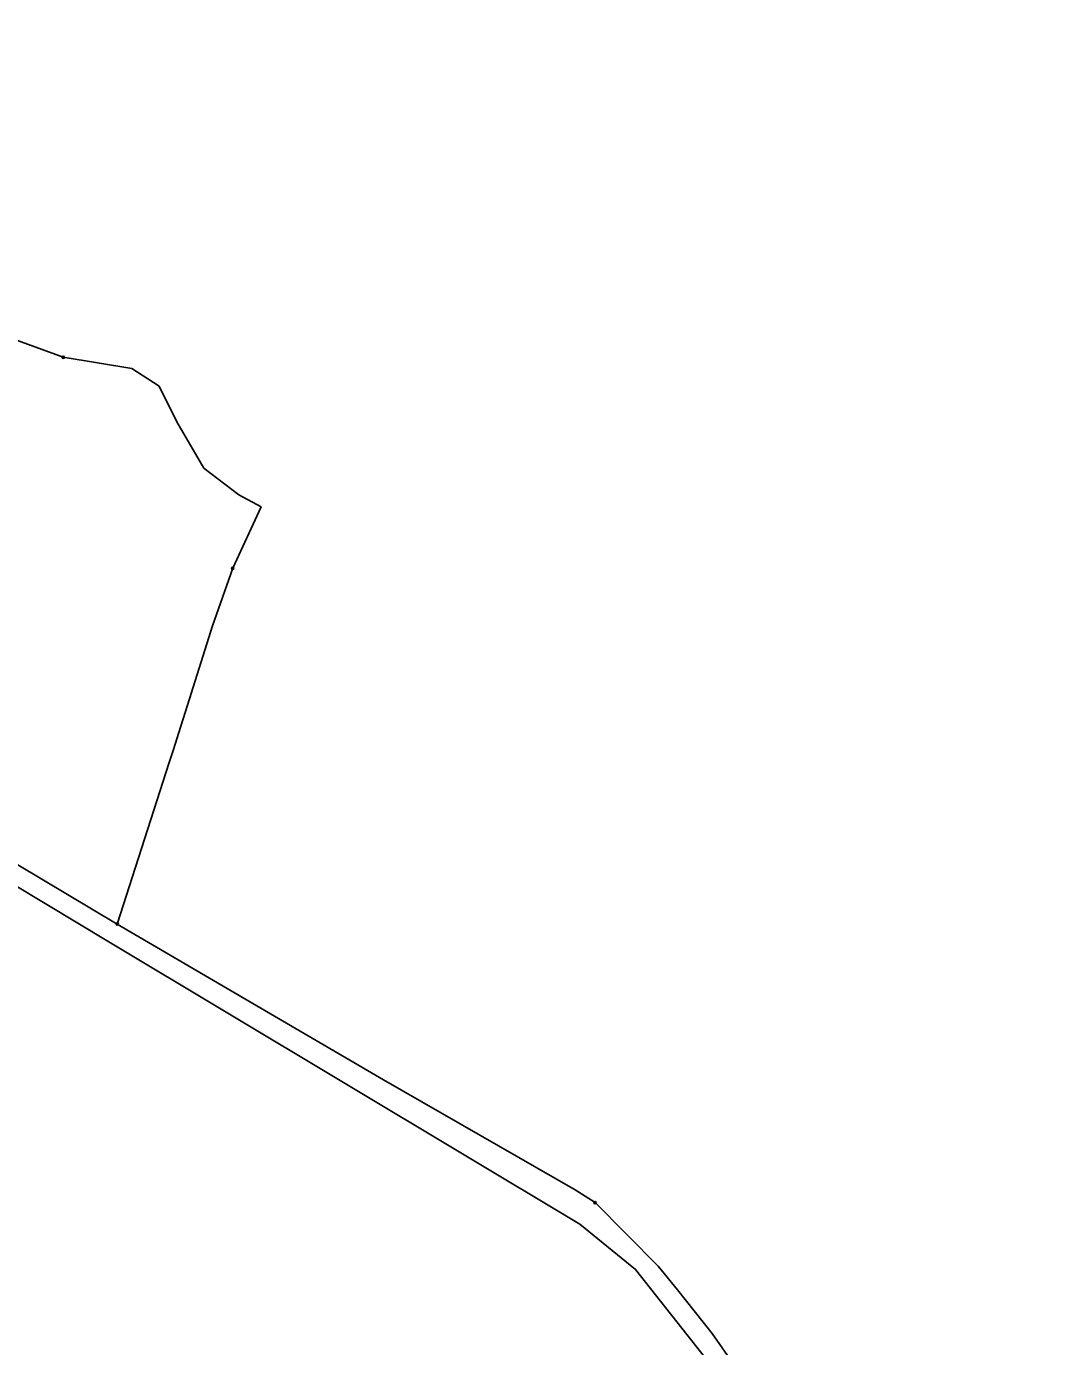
# Model space of a CAD drawing. Extents: x -761891 to -756141, y -1178507 to -1171885.
# Drawn here: x -756607 to -756163, y -1177389 to -1176821 of the extents above; entities that cross this region are included whole.
import ezdxf

# ---------------------------------------------------------------- set-up
doc = ezdxf.new("R2010")
doc.units = 0
for name, color, linetype in [('Hranice parcel', 7, 'Continuous'), ('Polygon ku', 7, 'Continuous'), ('Polygon parcely', 7, 'Continuous'), ('Značky bodu BP', 7, 'Continuous')]:
    doc.layers.add(name, color=color, linetype=linetype)

msp = doc.modelspace()

# ---------------------------------------------------------------- linework, layer by layer
at = {"layer": 'Hranice parcel'}
for p, q in [((-756550.07, -1176976.02), (-756561.88, -1176968.42)), ((-756542.58, -1176991.3), (-756550.07, -1176976.02)), ((-756530.86, -1177011.21), (-756542.58, -1176991.3)), ((-756515.83, -1177022.69), (-756530.86, -1177011.21)), ((-756506.32, -1177027.84), (-756515.83, -1177022.69))]:
    msp.add_line(p, q, dxfattribs=at)
for points in [[(-756254.32, -1177685.33), (-756267.48, -1177657.29), (-756278.34, -1177584.58), (-756308.08, -1177410.19), (-756310.23, -1177403.06), (-756314.7, -1177394.46), (-756345.39, -1177355.57), (-756369.32, -1177336.14), (-756571.77, -1177214.75), (-756871.39, -1177034.4), (-756899.37, -1177017.88), (-756944.68, -1176991.4), (-756985.55, -1176969.91), (-757013.68, -1176962.98), (-757046.34, -1176955.2), (-757085.28, -1176948.59), (-757111.06, -1176940.17), (-757144.24, -1176919.96), (-757282.08, -1176875.52)], [(-756561.88, -1176968.42), (-756591.36, -1176963.52), (-756636.6, -1176947.05)], [(-756568.15, -1177207.15), (-756545.76, -1177137.78), (-756544.08, -1177132.59), (-756540.82, -1177122.11), (-756538, -1177113.07), (-756527.13, -1177078.91), (-756518.51, -1177054.26), (-756506.32, -1177027.84)], [(-756811.46, -1177061.89), (-756781.76, -1177079.65), (-756568.15, -1177207.15)], [(-756170.46, -1177898.17), (-756166.91, -1177888.47), (-756163.12, -1177878.14), (-756166.8, -1177869.2), (-756174.85, -1177849.66), (-756176.87, -1177844.76), (-756180.87, -1177835.05), (-756245.51, -1177680.08), (-756246.85, -1177676.87), (-756252.25, -1177673.33), (-756259.68, -1177651.77), (-756274.62, -1177557.59), (-756289.67, -1177463.59), (-756299.34, -1177402.05), (-756302.89, -1177396.94), (-756312.49, -1177383.12), (-756327.33, -1177364.35), (-756335.66, -1177354.2), (-756362.76, -1177326.86), (-756371.39, -1177321.39), (-756453.75, -1177274.09), (-756487.81, -1177254.16), (-756520.82, -1177234.84), (-756568.15, -1177207.15)]]:
    msp.add_lwpolyline(points, dxfattribs=at)
at = {"layer": 'Polygon ku'}
msp.add_lwpolyline([(-756302.89, -1177396.94), (-756312.49, -1177383.12), (-756327.33, -1177364.35), (-756335.66, -1177354.2), (-756362.76, -1177326.86), (-756371.39, -1177321.39), (-756453.75, -1177274.09), (-756487.81, -1177254.16), (-756520.82, -1177234.84), (-756568.15, -1177207.15), (-756545.76, -1177137.78), (-756544.08, -1177132.59), (-756540.82, -1177122.11), (-756538, -1177113.07), (-756527.13, -1177078.91), (-756518.51, -1177054.26), (-756506.32, -1177027.84), (-756515.83, -1177022.69), (-756530.86, -1177011.21), (-756542.58, -1176991.3), (-756550.07, -1176976.02), (-756561.88, -1176968.42), (-756591.36, -1176963.52), (-756636.6, -1176947.05)], dxfattribs=at)
at = {"layer": 'Polygon parcely'}
for points in [[(-757435.03, -1176821.34), (-757411.97, -1176839.79), (-757282.08, -1176875.52), (-757144.24, -1176919.96), (-757111.06, -1176940.17), (-757085.28, -1176948.59), (-757046.34, -1176955.2), (-757013.68, -1176962.98), (-756985.55, -1176969.91), (-756944.68, -1176991.4), (-756899.37, -1177017.88), (-756871.39, -1177034.4), (-756571.77, -1177214.75), (-756369.32, -1177336.14), (-756345.39, -1177355.57), (-756314.7, -1177394.46)], [(-756314.7, -1177394.46), (-756345.39, -1177355.57), (-756369.32, -1177336.14), (-756571.77, -1177214.75), (-756871.39, -1177034.4), (-756899.37, -1177017.88), (-756944.68, -1176991.4), (-756985.55, -1176969.91), (-757013.68, -1176962.98), (-757046.34, -1176955.2), (-757085.28, -1176948.59), (-757111.06, -1176940.17), (-757144.24, -1176919.96), (-757282.08, -1176875.52), (-757277.45, -1176960.03), (-757265.29, -1177085.39), (-757263.96, -1177097.94), (-757263.73, -1177101.61), (-757258.02, -1177193.99), (-757244.82, -1177358.33), (-757232.14, -1177523.33)], [(-756302.89, -1177396.94), (-756312.49, -1177383.12), (-756327.33, -1177364.35), (-756335.66, -1177354.2), (-756362.76, -1177326.86), (-756371.39, -1177321.39), (-756453.75, -1177274.09), (-756487.81, -1177254.16), (-756520.82, -1177234.84), (-756568.15, -1177207.15), (-756781.76, -1177079.65)]]:
    msp.add_lwpolyline(points, dxfattribs=at)
msp.add_lwpolyline([(-756530.86, -1177011.21), (-756542.58, -1176991.3), (-756550.07, -1176976.02), (-756561.88, -1176968.42), (-756591.36, -1176963.52), (-756636.6, -1176947.05), (-756669.31, -1176936.81), (-756691.4, -1176932.97), (-756783.15, -1176917.03), (-756810.63, -1176912.26), (-756818.65, -1176915.38), (-756822.85, -1176919.61), (-756819.21, -1176982.47), (-756811.46, -1177061.89), (-756781.76, -1177079.65), (-756568.15, -1177207.15), (-756545.76, -1177137.78), (-756544.08, -1177132.59), (-756540.82, -1177122.11), (-756538, -1177113.07), (-756527.13, -1177078.91), (-756518.51, -1177054.26), (-756506.32, -1177027.84), (-756515.83, -1177022.69)], close=True, dxfattribs=at)
at = {"layer": 'Značky bodu BP'}
for centre, radius in [((-756591.36, -1176963.52), 0.5), ((-756591.36, -1176963.52), 0.0303), ((-756518.51, -1177054.26), 0.5), ((-756518.51, -1177054.26), 0.0303), ((-756568.15, -1177207.15), 0.5), ((-756568.15, -1177207.15), 0.0303), ((-756362.76, -1177326.86), 0.5), ((-756362.76, -1177326.86), 0.0303)]:
    msp.add_circle(centre, radius, dxfattribs=at)

doc.saveas('drawing.dxf')
